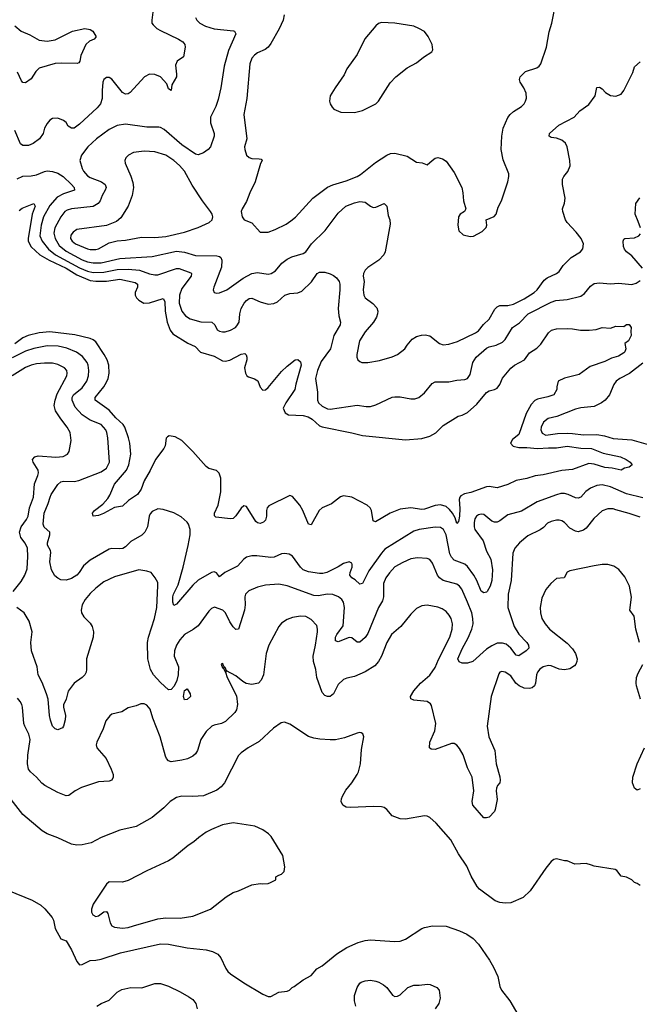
# Model space of a CAD drawing. Header units: inches. Extents: x 1678809 to 1859548, y 384609 to 522868.
# Tile 260 of 386: x 1772926 to 1777525, y 491285 to 498595. Entities that reach past the tile are written whole.
import ezdxf

# ---------------------------------------------------------------- set-up
doc = ezdxf.new("R2010")
doc.units = ezdxf.units.IN
doc.header["$MEASUREMENT"] = 0
doc.layers.add('B7479', color=7, linetype='Continuous')

msp = doc.modelspace()

# ---------------------------------------------------------------- linework, layer by layer
at = {"layer": 'B7479', "color": 5}
for points, elevation in [([(1774889.1, 498630), (1774880.2, 498590), (1774852.4, 498527.6), (1774790, 498418.4), (1774770, 498391.5), (1774746.7, 498373.3), (1774690, 498347.4), (1774668.3, 498331.8), (1774650, 498309.6), (1774633.7, 498266.3), (1774612.8, 498010), (1774589.3, 497890), (1774611.5, 497710), (1774595.3, 497650), (1774595.8, 497630), (1774608.2, 497590), (1774630, 497570.4), (1774650, 497564.9), (1774702.8, 497562.8), (1774718, 497558), (1774724.7, 497550), (1774713.8, 497526.2), (1774673.8, 497390), (1774633.4, 497310), (1774610, 497245.2), (1774576.3, 497190), (1774570.6, 497170), (1774576.3, 497130), (1774591, 497110), (1774650, 497085.5), (1774710, 497016), (1774770, 497017.3), (1774822.9, 497037.1), (1774904.2, 497075.8), (1774938.9, 497101.1), (1774971.7, 497128.3), (1775100.5, 497270), (1775210, 497351.3), (1775250, 497368.2), (1775350, 497397.6), (1775430, 497430.2), (1775454.9, 497445.1), (1775565.9, 497534.1), (1775651.5, 497590), (1775678.7, 497601.3), (1775710, 497604.4), (1775802, 497582), (1775870, 497535.8), (1775912.2, 497532.2), (1775950, 497516), (1775986.6, 497550), (1776010, 497566), (1776030, 497572.7), (1776062.9, 497562.9), (1776090, 497543.8), (1776150, 497460.4), (1776206.3, 497350), (1776214.9, 497310), (1776218.9, 497250), (1776238, 497190), (1776228.1, 497171.9), (1776194, 497150), (1776182, 497130), (1776178.8, 497070), (1776186.4, 497026.4), (1776218, 496998), (1776270, 496986), (1776292.9, 496987.1), (1776358.6, 497021.4), (1776389.1, 497050.9), (1776394, 497070), (1776389, 497110), (1776446.6, 497133.4), (1776461.2, 497150), (1776477.5, 497202.5), (1776502.7, 497250), (1776550, 497392), (1776556.9, 497430), (1776555.1, 497450), (1776514.9, 497554.9), (1776500.5, 497630), (1776503.4, 497730), (1776514.1, 497790), (1776550, 497868.8), (1776565.3, 497890), (1776590, 497912.1), (1776649.6, 497950), (1776671.3, 497970), (1776681.1, 497990), (1776687.2, 498012.8), (1776685.7, 498050), (1776668.4, 498090), (1776641.6, 498130), (1776635.6, 498150), (1776641.6, 498170), (1776679.3, 498210), (1776763.3, 498236.7), (1776780.7, 498250), (1776792.7, 498267.3), (1776836.4, 498390), (1776855, 498504.9), (1776874.3, 498570), (1776906.6, 498733.4)], 480), ([(1773917.6, 498670), (1773905.4, 498590), (1773907.2, 498570), (1773915.8, 498555.8), (1773943.7, 498530), (1773970, 498514.2), (1774105.3, 498450), (1774135.5, 498430), (1774152.4, 498410), (1774154.4, 498390), (1774142, 498318), (1774094, 498286), (1774082.5, 498257.5), (1774090.4, 498190.4), (1774088.5, 498170), (1774055.5, 498110), (1774050, 498068), (1774030, 498082), (1774018.3, 498118.3), (1773970, 498169.6), (1773930, 498187.3), (1773890, 498189.4), (1773851, 498170), (1773746.4, 498053.6), (1773730, 498044), (1773710, 498042), (1773690, 498055.3), (1773610, 498152.7), (1773590, 498166.6), (1773570, 498166.6), (1773550.7, 498150), (1773543.7, 498130), (1773537.4, 498070), (1773538.3, 498010), (1773525.5, 497970), (1773500.4, 497939.5), (1773370, 497818), (1773330, 497789.6), (1773310, 497789.4), (1773285.4, 497805.4), (1773271.3, 497831.3), (1773250, 497846), (1773210, 497864), (1773170, 497861.2), (1773150, 497849.3), (1773130, 497825.2), (1773110.5, 497790), (1773100.4, 497750), (1773072.7, 497710), (1773025.4, 497674.6), (1772990, 497659.7), (1772950, 497661.6), (1772932.7, 497672.7), (1772890.9, 497770.9)], 440), ([(1774231.8, 498610), (1774241.3, 498590), (1774262.4, 498570), (1774305.4, 498545.4), (1774370, 498526.2), (1774513, 498513), (1774521, 498510), (1774530.5, 498490.5), (1774475, 498365), (1774444.4, 498250), (1774419.7, 498090), (1774397.8, 498002.2), (1774382, 497950), (1774343.1, 497870), (1774343.1, 497830), (1774370.2, 497750.2), (1774370.2, 497730), (1774341.4, 497650), (1774325, 497630), (1774290, 497606.3), (1774250, 497592.4), (1774230, 497595.4), (1774130, 497665.8), (1773998.5, 497778.5), (1773970, 497795.1), (1773957.3, 497797.3), (1773870, 497795.6), (1773710, 497819), (1773650, 497808), (1773590, 497778.4), (1773496.9, 497710), (1773430.3, 497650), (1773384.2, 497590), (1773372.9, 497550), (1773390.2, 497490), (1773400.2, 497470), (1773430, 497434.7), (1773450, 497422), (1773534, 497390), (1773560.3, 497370), (1773568, 497350), (1773561.3, 497330), (1773537.2, 497290), (1773523.5, 497250), (1773509.2, 497230), (1773470, 497207.9), (1773309.5, 497190.5), (1773278.7, 497181.3), (1773260.8, 497170), (1773230, 497132.3), (1773186.8, 497050), (1773179.4, 497010), (1773188.1, 496970), (1773219, 496919), (1773270, 496876.9), (1773390, 496811.2), (1773430, 496796.1), (1773470, 496788.6), (1773530, 496790.1), (1773670, 496822.2), (1773910, 496836.6), (1774090, 496875), (1774148.9, 496868.9), (1774230, 496842.9), (1774390, 496842), (1774410, 496836.5), (1774418, 496830), (1774426.7, 496810), (1774423, 496757), (1774365.7, 496610), (1774362.4, 496590), (1774368.9, 496568.9), (1774390, 496564.9), (1774410, 496567.6), (1774462, 496590), (1774583.5, 496676.5), (1774649.9, 496710.1), (1774690, 496718), (1774770, 496704.7), (1774792, 496710), (1774823.5, 496730), (1774872.5, 496787.5), (1774910, 496817.6), (1774946.5, 496833.5), (1775030, 496858.5), (1775049.7, 496870), (1775092.3, 496930), (1775192.5, 497030), (1775290, 497158), (1775345.6, 497210), (1775410, 497235), (1775450, 497244.9), (1775490, 497239.5), (1775530, 497210.4), (1775550, 497201.3), (1775570, 497203.8), (1775630, 497230.4), (1775652, 497210), (1775661.7, 497141.7), (1775672.9, 497110), (1775675.6, 497075.6), (1775638.3, 496870), (1775629, 496850), (1775590.7, 496809.3), (1775510, 496755.1), (1775490, 496735.1), (1775478.6, 496710), (1775475.3, 496690), (1775481.3, 496650), (1775475.6, 496590), (1775479.5, 496550), (1775490.4, 496530), (1775546.5, 496486.5), (1775575.8, 496455.8), (1775583.7, 496430), (1775581.7, 496410), (1775574.1, 496385.9), (1775552.1, 496348), (1775490, 496276.2), (1775449, 496211), (1775428.9, 496110), (1775428.9, 496088.9), (1775436.3, 496070), (1775450, 496056.3), (1775464.7, 496050), (1775508.7, 496048.7), (1775595.2, 496064.8), (1775690, 496090.7), (1775729, 496110), (1775785.2, 496150), (1775801.1, 496178.9), (1775838.3, 496221.7), (1775870, 496243), (1775907.2, 496252.8), (1775935.9, 496255.9), (1775970, 496247.7), (1776042.8, 496190), (1776070, 496180.4), (1776110, 496184.9), (1776174.3, 496205.7), (1776310, 496269.1), (1776330, 496285.8), (1776367.7, 496332.3), (1776410, 496370.3), (1776453.3, 496446.7), (1776470, 496463.7), (1776490, 496472.9), (1776550, 496473.4), (1776590, 496482.3), (1776670, 496521.9), (1776744.2, 496570), (1776766.6, 496590), (1776818.6, 496661.4), (1776841.6, 496678.4), (1776909.2, 496710), (1776930, 496725.5), (1776960.7, 496770), (1777019.5, 496830), (1777087, 496870), (1777105.6, 496894.4), (1777109.7, 496930), (1777092.2, 496970), (1777056.9, 497016.9), (1776988.2, 497090), (1776977.4, 497110), (1776958, 497170), (1776955.1, 497190), (1776968.7, 497231.3), (1776973.5, 497270), (1776955.1, 497370), (1776955.1, 497410), (1776964.7, 497430), (1776993.2, 497466.8), (1777011.9, 497510), (1777009.8, 497550), (1776989.8, 497649.8), (1776977.4, 497677.4), (1776950, 497700.7), (1776910, 497715.1), (1776870, 497721.2), (1776855.3, 497730), (1776859, 497750), (1776928.2, 497811.8), (1777040.9, 497870), (1777082.5, 497917.5), (1777150, 497965.3), (1777197.2, 498030), (1777210, 498090.8), (1777230, 498094), (1777250, 498080.7), (1777273.2, 498053.2), (1777310, 498030.8), (1777350, 498027.7), (1777390, 498042), (1777409.6, 498070), (1777476.6, 498203.4), (1777490, 498244.7), (1777530, 498282.8)], 460), ([(1772890.3, 498550.3), (1772935.5, 498510), (1773002.2, 498482.2), (1773070, 498442.9), (1773130, 498435.5), (1773190, 498446.1), (1773318, 498510), (1773410, 498530.3), (1773450, 498522.4), (1773467.7, 498510), (1773491.4, 498471.4), (1773490, 498464), (1773478.8, 498450), (1773443.7, 498436.3), (1773417.6, 498410), (1773380.5, 498330), (1773372.8, 498287.2), (1773364.5, 498275.5), (1773352, 498270), (1773232.4, 498272.4), (1773190, 498268.2), (1773070, 498234.2), (1773044.9, 498210), (1773010, 498155.6), (1772970, 498125.6), (1772950, 498129.5), (1772940.4, 498140.4), (1772910, 498206)], 420), ([(1772907.9, 497412), (1772950, 497434), (1773010, 497436.4), (1773050, 497443.1), (1773110, 497467.7), (1773130, 497471.4), (1773170, 497468.4), (1773210, 497456.3), (1773249.6, 497429.6), (1773311.1, 497370), (1773329, 497350), (1773333.7, 497330), (1773250, 497301.9), (1773204.1, 497275.9), (1773150, 497214.5), (1773101.6, 497130), (1773084.8, 497070), (1773076.2, 496990), (1773091.8, 496950), (1773139, 496890), (1773191.9, 496850), (1773370, 496751.8), (1773430, 496727.8), (1773470, 496718.7), (1773550, 496719.1), (1773650, 496739.5), (1773730, 496742.5), (1773814.7, 496734.7), (1773890, 496708.2), (1773930, 496699.8), (1773950, 496700.9), (1774090, 496747), (1774110, 496747.5), (1774194.8, 496714.8), (1774201.1, 496710), (1774199.7, 496690), (1774130, 496598.3), (1774111.6, 496550), (1774108.8, 496490), (1774129.3, 496430), (1774155.5, 496395.5), (1774190, 496373.7), (1774270, 496352.1), (1774353, 496350), (1774374.9, 496330), (1774391.6, 496291.6), (1774410, 496281.1), (1774430, 496277.4), (1774450, 496278.3), (1774490, 496290.3), (1774527.3, 496310), (1774538.2, 496321.8), (1774554.5, 496350), (1774558.8, 496410), (1774568.9, 496450), (1774591.9, 496490), (1774610, 496510.2), (1774630, 496523.9), (1774650, 496528), (1774710, 496499.3), (1774770, 496483.6), (1774811.9, 496488.1), (1774839.8, 496500.2), (1774893.2, 496550), (1774930, 496561.3), (1774990, 496567.3), (1775020.1, 496579.9), (1775091.6, 496648.4), (1775133.3, 496710), (1775150, 496721.5), (1775190, 496720.1), (1775230, 496707.5), (1775255.7, 496695.7), (1775277.6, 496677.6), (1775295.8, 496650), (1775301.7, 496630), (1775302.6, 496590), (1775290.2, 496450.2), (1775295.3, 496395.3), (1775305.7, 496350), (1775304.9, 496330), (1775257.5, 496250), (1775232.1, 496150), (1775162.4, 496057.6), (1775135.5, 495990), (1775122.3, 495930), (1775136.8, 495830), (1775135.6, 495770), (1775144.7, 495750), (1775170, 495724.6), (1775210, 495705.5), (1775230, 495702.7), (1775430, 495731.8), (1775496.5, 495723.5), (1775530, 495724.2), (1775570, 495736.2), (1775690, 495791.3), (1775710, 495795.5), (1775750, 495795.2), (1775830, 495779.6), (1775858.9, 495781.1), (1775889.2, 495790), (1775930, 495824.9), (1775987.2, 495892.8), (1776010, 495904.9), (1776110, 495905.5), (1776170, 495917.7), (1776230, 495922.6), (1776249.7, 495930.3), (1776270, 495960.7), (1776289.8, 496050), (1776313.3, 496090), (1776390, 496154.9), (1776410, 496166.5), (1776462.5, 496177.5), (1776510, 496200.4), (1776530, 496219.3), (1776583.5, 496310), (1776635.8, 496344.2), (1776700.3, 496410), (1776870, 496497.5), (1776905.2, 496510), (1776990, 496517.8), (1777090, 496543.2), (1777118.6, 496561.4), (1777162.5, 496617.5), (1777190, 496635.9), (1777230, 496641.8), (1777310, 496633.8), (1777370, 496639.2), (1777470, 496629), (1777500.5, 496639.5), (1777530, 496658)], 440), ([(1772921.5, 497178.5), (1772943.8, 497196.2), (1773030.2, 497230.2), (1773040.2, 497210), (1773019.2, 497150), (1772988.6, 496970), (1772989.4, 496950), (1773010, 496907.6), (1773074.2, 496850), (1773143.3, 496810), (1773270, 496750.9), (1773350, 496700.5), (1773450, 496659.5), (1773490, 496652.5), (1773570, 496652.8), (1773670, 496668), (1773783.2, 496643.2), (1773799, 496630), (1773800.1, 496610), (1773783.3, 496570), (1773782.9, 496550), (1773792.4, 496530), (1773810, 496511.7), (1773847.2, 496490), (1773890, 496491.5), (1773990, 496524.7), (1774001.9, 496501.9), (1774004.3, 496430), (1774020.4, 496350), (1774041.7, 496290), (1774063, 496263), (1774173.7, 496193.7), (1774228.6, 496168.6), (1774267.1, 496127.1), (1774370, 496095.9), (1774430, 496062.7), (1774450, 496058.6), (1774486.7, 496066.7), (1774570, 496111.2), (1774595.6, 496115.6), (1774607, 496107), (1774611.4, 496090), (1774611.2, 496068.8), (1774594.6, 496010), (1774600.9, 495970), (1774611.4, 495951.4), (1774623.4, 495943.4), (1774669.1, 495929.1), (1774694.3, 495914.3), (1774710, 495867.3), (1774730, 495843.7), (1774750, 495846.3), (1774770, 495864.4), (1774870, 495983.2), (1774910, 496021.3), (1774970, 496068.4), (1774991.4, 496071.4), (1775010, 496055.5), (1775013.8, 496030), (1774975.5, 495890), (1774968.5, 495850), (1774900.2, 495750), (1774882.4, 495710), (1774895.1, 495675.1), (1774922, 495662), (1775030, 495655.2), (1775066.6, 495646.6), (1775096.5, 495630), (1775150, 495579.8), (1775170, 495572.1), (1775391.5, 495528.5), (1775470, 495506.7), (1775790, 495475.5), (1775910, 495486.5), (1775970, 495503.2), (1776013.3, 495526.7), (1776070, 495581.6), (1776160.1, 495639.9), (1776179, 495650), (1776210, 495657.6), (1776250, 495679.5), (1776318.8, 495741.2), (1776390, 495826), (1776410, 495839.3), (1776450, 495848.4), (1776470, 495859.5), (1776490, 495885.5), (1776510, 495932.4), (1776570, 496008.5), (1776599.5, 496030), (1776671.8, 496068.2), (1776710, 496121.1), (1776764.3, 496155.7), (1776794.2, 496185.8), (1776850, 496270.4), (1776872.7, 496290), (1776910, 496299.6), (1776990, 496301.6), (1777030, 496299.3), (1777088.6, 496288.6), (1777151.4, 496288.6), (1777204.4, 496295.6), (1777250, 496310.3), (1777310, 496305.5), (1777350, 496319.1), (1777410, 496318), (1777430, 496331.3), (1777450, 496332), (1777464.7, 496310), (1777461, 496279), (1777464.7, 496250), (1777444.7, 496210), (1777418, 496190), (1777424, 496150), (1777418, 496130), (1777410, 496120.9), (1777370, 496097), (1777318, 496082), (1777270, 496056.4), (1777161.1, 496018.9), (1777078.5, 495961.5), (1776970, 495932.7), (1776922, 495910), (1776912, 495870), (1776912, 495850), (1776891.3, 495810), (1776845.7, 495794.3), (1776770, 495778.2), (1776750, 495768), (1776722.2, 495737.8), (1776685.1, 495670), (1776630, 495514.7), (1776583.2, 495476.8), (1776569.4, 495450), (1776588.1, 495428.1), (1776630, 495418.9), (1776690, 495419.6), (1776770, 495412), (1776850, 495417.3), (1776910, 495415.6), (1776990, 495428.6), (1777090, 495412.4), (1777170, 495412.3), (1777255.9, 495375.9), (1777384, 495350), (1777427.3, 495330), (1777457.3, 495310), (1777471.3, 495290), (1777450, 495273.2), (1777415.3, 495264.7), (1777390.4, 495249.7), (1777324.4, 495264.4), (1777269, 495270), (1777190, 495295.8), (1777150, 495299.8), (1777030, 495255), (1776950, 495246.9), (1776810, 495216.2), (1776751.3, 495208.7), (1776690, 495187.3), (1776610, 495173.8), (1776550, 495142.7), (1776470, 495119.7), (1776410, 495128.2), (1776390, 495126.1), (1776274.3, 495085.7), (1776226.2, 495073.8), (1776201, 495059), (1776193, 495050), (1776187.4, 495032.6), (1776193.3, 494966.7), (1776190, 494908), (1776183.8, 494870), (1776170, 494854.5), (1776157.1, 494897.1), (1776139.2, 494930), (1776117.1, 494957.1), (1776090, 494980.8), (1776050, 494993.3), (1776010, 494988), (1775930, 494960.7), (1775910, 494958.3), (1775830, 494970.4), (1775750, 494960.9), (1775675.3, 494930), (1775566.6, 494866.6), (1775550, 494873.2), (1775536.1, 494950), (1775527.8, 494970), (1775504.8, 494990), (1775390, 495049.9), (1775330, 495060.8), (1775307.8, 495052.2), (1775239.3, 495000.7), (1775170, 494969.8), (1775149, 494950), (1775090, 494844), (1775070, 494849.2), (1775027.1, 494950), (1775004, 494990), (1774950, 495055.4), (1774930, 495062), (1774774.9, 494985.1), (1774763.8, 494970), (1774758.4, 494950), (1774757.6, 494910), (1774750, 494879), (1774736.5, 494863.5), (1774710, 494854), (1774690, 494858.4), (1774678.4, 494870), (1774610, 494981.6), (1774590, 494986.6), (1774570, 494968), (1774530, 494911.5), (1774510, 494891.6), (1774490, 494889.6), (1774381, 494901), (1774371.8, 494911.8), (1774371.3, 494930), (1774399, 494990), (1774418.2, 495090), (1774419.8, 495190), (1774407.5, 495227.5), (1774387.6, 495247.6), (1774330, 495263.5), (1774310, 495278), (1774211.8, 495390), (1774129.7, 495470), (1774078.5, 495498.5), (1774034.5, 495505.5), (1774021.6, 495498.4), (1774012.9, 495487.1), (1774005.1, 495430), (1773996.6, 495410), (1773933.3, 495330), (1773893.3, 495246.7), (1773849.4, 495170), (1773827.3, 495110), (1773800.9, 495070), (1773733.7, 495026.3), (1773690, 494982), (1773630, 494971.9), (1773547.9, 494927.9), (1773510, 494913.6), (1773470, 494909.4), (1773465.1, 494930), (1773480.5, 494950), (1773542, 494998), (1773579.5, 495040.5), (1773595.2, 495064.8), (1773630, 495145.4), (1773717.7, 495250), (1773734.6, 495290), (1773751.6, 495370), (1773742.8, 495450), (1773733.7, 495490), (1773706.7, 495570), (1773694.8, 495590), (1773638.6, 495638.6), (1773590, 495694.6), (1773485.7, 495770), (1773485.1, 495790), (1773550.7, 495869.3), (1773570, 495903.2), (1773581.7, 495930), (1773588.7, 495971.3), (1773587.4, 496030), (1773575.7, 496070), (1773553.5, 496110), (1773490, 496202.5), (1773470, 496218.7), (1773450, 496226.6), (1773334.2, 496254.2), (1773150, 496277.9), (1773070, 496269.9), (1772989.7, 496250.3), (1772950, 496232.6), (1772890, 496188.9)], 420), ([(1777532.4, 497050), (1777517.2, 497097.3), (1777493.2, 497150), (1777499.3, 497230), (1777527.5, 497272.5)], 440), ([(1777548.3, 496750), (1777470, 496841.6), (1777429.5, 496870), (1777414.5, 496890), (1777407.3, 496910), (1777404.5, 496950), (1777410, 496964.7), (1777418, 496970), (1777490, 496976.4), (1777521.2, 496990), (1777533.9, 497006.1)], 440), ([(1777550, 495045.9), (1777430, 495074.8), (1777310, 495127.2), (1777250, 495140.5), (1777210, 495136.1), (1777162.3, 495117.7), (1777127.3, 495092.7), (1777090, 495051), (1777070, 495041.5), (1777050, 495044.2), (1776997, 495070), (1776970, 495076.8), (1776943.4, 495076.6), (1776910, 495067.6), (1776765.9, 495014.1), (1776650, 494946), (1776550, 494919.2), (1776490, 494873.3), (1776470, 494865.3), (1776450, 494863.5), (1776430, 494871.1), (1776370, 494920.5), (1776350, 494924.7), (1776330, 494919.7), (1776317.1, 494910), (1776304.4, 494890), (1776298.6, 494861.4), (1776298.2, 494830), (1776303.9, 494810), (1776364.7, 494724.7), (1776390.3, 494650), (1776421.6, 494590), (1776435.8, 494510), (1776430.9, 494430), (1776417.8, 494390), (1776396.5, 494350), (1776390, 494344), (1776370, 494339.4), (1776350, 494351.5), (1776318, 494430), (1776296.5, 494470), (1776250, 494534.6), (1776230, 494552.2), (1776150, 494581.8), (1776130, 494603.5), (1776119.4, 494630), (1776090.5, 494770), (1776070.5, 494810.5), (1776050, 494823.5), (1776010, 494827.6), (1775890, 494809.8), (1775850, 494798.4), (1775636.2, 494663.8), (1775610, 494634), (1775517.8, 494502.2), (1775470, 494409.5), (1775450, 494404.5), (1775416.8, 494436.8), (1775391.1, 494451.1), (1775376.2, 494470), (1775377.6, 494490), (1775393.3, 494530), (1775394, 494550), (1775390, 494559), (1775370, 494569.2), (1775330, 494557.2), (1775288.6, 494531.4), (1775204.9, 494490), (1775176.6, 494483.4), (1775150, 494483.4), (1775070, 494495.8), (1775030.6, 494510.6), (1775009.7, 494530), (1774951.8, 494611.8), (1774926.9, 494626.9), (1774890, 494632.1), (1774870, 494629.7), (1774815.2, 494604.8), (1774790, 494601.2), (1774685.1, 494614.9), (1774650, 494615.4), (1774610, 494604), (1774590, 494589.7), (1774541.2, 494538.8), (1774449.3, 494490.7), (1774410, 494457.2), (1774387, 494487), (1774370, 494495.8), (1774350, 494489.7), (1774250, 494433.1), (1774210, 494396.8), (1774090, 494256.2), (1774070, 494246), (1774062.7, 494270), (1774061.5, 494310), (1774066.8, 494330), (1774101.1, 494398.9), (1774140.2, 494530), (1774177, 494690), (1774191, 494771), (1774191.1, 494810), (1774179.5, 494850), (1774170, 494865.2), (1774124.4, 494904.4), (1774070, 494934.5), (1773990, 494959.3), (1773950, 494963.7), (1773910, 494944.5), (1773893.4, 494926.6), (1773886.7, 494910), (1773874, 494830), (1773853.6, 494790), (1773833, 494767), (1773750, 494720.4), (1773710, 494680.5), (1773691.7, 494668.3), (1773670, 494665.6), (1773610, 494669.8), (1773590, 494664.2), (1773450, 494582.7), (1773399, 494541), (1773367.6, 494490), (1773350, 494471.1), (1773310, 494445.7), (1773270, 494434.5), (1773230, 494437.3), (1773207.7, 494447.7), (1773187, 494467), (1773162.6, 494510), (1773149.8, 494570), (1773158, 494638), (1773154, 494654), (1773132.6, 494692.6), (1773132.4, 494710), (1773149.7, 494770), (1773149.6, 494790), (1773107.5, 494827.5), (1773100.3, 494850), (1773106.2, 494930), (1773138.1, 495001.9), (1773150.9, 495050), (1773159.7, 495070), (1773210, 495143.1), (1773230, 495162.6), (1773251, 495169), (1773330, 495167.3), (1773365.3, 495174.7), (1773530, 495238.3), (1773570, 495265.3), (1773592.4, 495310), (1773580.9, 495490), (1773573.3, 495530), (1773564.7, 495550), (1773529.8, 495589.8), (1773450, 495621.5), (1773390, 495661.5), (1773337.4, 495717.3), (1773315.4, 495770), (1773315.4, 495790), (1773324.1, 495810), (1773390, 495861.8), (1773424, 495910), (1773435.9, 495950), (1773438.6, 495990), (1773433, 496030), (1773425.5, 496050), (1773393.1, 496093.1), (1773346.3, 496126.3), (1773276.6, 496156.6), (1773211.7, 496171.7), (1773130, 496173.3), (1773030, 496154), (1772970, 496134.1), (1772870, 496083.9)], 440), ([(1772876.8, 494350), (1772935.8, 494424.2), (1772964, 494470), (1772982.2, 494517.8), (1772987.4, 494610), (1772983.9, 494670), (1772967.3, 494707.3), (1772934.5, 494750), (1772924.2, 494790), (1772935.9, 494830), (1772975.6, 494884.4), (1772988.1, 494910), (1772997.7, 494970), (1773027.1, 495050), (1773036.7, 495150), (1773061.6, 495210), (1773065.4, 495230), (1773061.7, 495250), (1773025.3, 495310), (1773021.1, 495330), (1773038, 495350), (1773064.1, 495355.9), (1773192.8, 495347.2), (1773248.7, 495351.3), (1773279.6, 495370), (1773292.8, 495390), (1773307.2, 495470), (1773299.7, 495530), (1773278.7, 495570), (1773230.4, 495630.4), (1773190.7, 495690), (1773182.3, 495730), (1773188.6, 495770), (1773203.2, 495816.8), (1773274.8, 495950), (1773279.3, 495970), (1773276.8, 495990), (1773257.4, 496010), (1773210, 496034.2), (1773170, 496044), (1773110, 496045.8), (1773050, 496039), (1773010, 496028.9), (1772970, 496011.6), (1772870, 495949.8)], 460), ([(1777550, 496044.1), (1777451.8, 495968.2), (1777379, 495930), (1777352.3, 495910), (1777334.6, 495885.4), (1777304.2, 495810), (1777270.2, 495770), (1777243.6, 495750), (1777190, 495723.9), (1777090, 495713), (1777050, 495704.4), (1776912.4, 495647.6), (1776847.2, 495632.8), (1776813.7, 495606.4), (1776796.2, 495570), (1776794.2, 495550), (1776804, 495524), (1776830, 495509.5), (1776918.6, 495521.4), (1776990, 495523.8), (1777030, 495523.4), (1777110, 495512.1), (1777210, 495515.5), (1777265.6, 495505.6), (1777330, 495486.6), (1777470, 495475.9), (1777590, 495440.2)], 440), ([(1777530, 494900.3), (1777450, 494928.8), (1777350, 494956.8), (1777330, 494962.3), (1777290, 494964), (1777250, 494948), (1777187.3, 494892.7), (1777130, 494820.7), (1777110, 494805.6), (1777070, 494792), (1777050, 494797), (1777010, 494819.6), (1776970, 494860.7), (1776950, 494873.7), (1776930, 494879.8), (1776910, 494879.2), (1776870.7, 494870), (1776844.3, 494855.7), (1776814.8, 494825.2), (1776790, 494807.4), (1776696.4, 494763.6), (1776634.9, 494710), (1776601.6, 494670), (1776586.8, 494633.2), (1776573.1, 494430), (1776551, 494329), (1776548.5, 494231.5), (1776596.5, 494090), (1776630, 494033.8), (1776689, 493970), (1776701.7, 493950), (1776704.4, 493930), (1776686, 493910), (1776630, 493871.6), (1776610, 493876.2), (1776572.2, 493930), (1776537.4, 493957.4), (1776510, 493966.9), (1776470, 493964.7), (1776430, 493946.8), (1776390, 493921.1), (1776289.5, 493830.5), (1776250, 493817.3), (1776210, 493818), (1776187.1, 493827.1), (1776177, 493850), (1776210, 493922.7), (1776255.3, 494004.7), (1776282.7, 494070), (1776291.5, 494110), (1776289.3, 494150), (1776280.9, 494190), (1776250, 494271.2), (1776206.3, 494366.3), (1776191.3, 494390), (1776170, 494405.1), (1776070, 494432.4), (1776041.7, 494450), (1776025.6, 494470), (1775990, 494560.9), (1775970, 494587.6), (1775950, 494595.4), (1775879.4, 494600.6), (1775830, 494592.3), (1775770, 494565.1), (1775710, 494531.9), (1775670, 494488.2), (1775644.5, 494450), (1775626.5, 494410), (1775626.8, 494310), (1775619.8, 494280.2), (1775588.5, 494230), (1775510, 494038.7), (1775490, 494007.8), (1775450, 493974), (1775430, 493974.5), (1775390, 494004.5), (1775370, 494007.8), (1775290, 493976.3), (1775270, 493982.7), (1775269.8, 494009.8), (1775279.8, 494030), (1775325.9, 494094.1), (1775336.8, 494230), (1775329.1, 494269.1), (1775316.4, 494290), (1775291.1, 494311.1), (1775250, 494327.2), (1775210, 494330.6), (1775141.9, 494318.1), (1775110, 494319), (1774910, 494390.5), (1774850, 494404.5), (1774750, 494396.3), (1774690, 494380.7), (1774626.6, 494353.4), (1774601.1, 494330), (1774596, 494310), (1774598.5, 494250), (1774594.9, 494210), (1774550, 494069.5), (1774530, 494067.8), (1774510, 494086.3), (1774484.3, 494124.3), (1774452.3, 494190), (1774434.7, 494210), (1774372.2, 494232.2), (1774350, 494224.4), (1774330, 494204.5), (1774250, 494095.6), (1774213, 494067), (1774150, 494031), (1774114.7, 493990), (1774089.1, 493950), (1774075.3, 493910), (1774072.9, 493870), (1774103.8, 493790), (1774101.6, 493730), (1774091.6, 493688.4), (1774072.5, 493647.5), (1774050, 493622.3), (1774030, 493619.7), (1773970, 493674), (1773917.7, 493730), (1773897, 493770), (1773876.7, 493850), (1773873.2, 493970), (1773880.8, 494010), (1773926.4, 494150), (1773942.5, 494230), (1773952.1, 494392.1), (1773950, 494415.3), (1773932.3, 494450), (1773901.2, 494490), (1773870, 494501.6), (1773809.5, 494509.5), (1773630, 494458.3), (1773550, 494421.7), (1773490, 494373.5), (1773450, 494333.7), (1773411.4, 494290), (1773388.8, 494251.2), (1773381.8, 494210), (1773384.4, 494190), (1773400.6, 494160.6), (1773450, 494113.4), (1773463.8, 494090), (1773472.7, 494050), (1773472, 494010), (1773422.8, 493850), (1773422.3, 493770), (1773418, 493750), (1773409.1, 493730.9), (1773390.2, 493709.8), (1773330, 493669.6), (1773286.5, 493610), (1773270.2, 493549.8), (1773251.9, 493508.1), (1773250.3, 493490), (1773265.7, 493430), (1773263.4, 493396.6), (1773250.6, 493349.4), (1773242.8, 493337.2), (1773210, 493322), (1773190, 493329.2), (1773170, 493349.2), (1773154.6, 493394.6), (1773146, 493430), (1773136, 493550), (1773125.6, 493590), (1773093.5, 493673.5), (1773064, 493730), (1773054.3, 493790), (1773013.3, 493910), (1773008.2, 493970), (1773017.8, 494050), (1772996.2, 494130), (1772959, 494190), (1772905.5, 494230)], 460), ([(1777525.2, 493970), (1777498.8, 494070), (1777485.8, 494165.8), (1777455.1, 494210), (1777467, 494307), (1777451.5, 494390), (1777418, 494458), (1777372.7, 494512.7), (1777336.6, 494536.6), (1777290, 494549.6), (1777250, 494549.6), (1777190, 494541.1), (1777010, 494502.4), (1776990, 494494), (1776967.9, 494452.1), (1776910, 494445.1), (1776867.7, 494410), (1776830, 494365.2), (1776800.6, 494299.4), (1776788.8, 494230), (1776790.3, 494190), (1776800.3, 494150), (1776824.9, 494110), (1776857.4, 494070), (1776990, 493964.9), (1777030, 493924.6), (1777051.1, 493890), (1777062.9, 493850), (1777062, 493830), (1777054.7, 493810), (1777043.3, 493796.7), (1777010, 493775.3), (1776970, 493768), (1776930, 493772.3), (1776870, 493796.8), (1776850, 493799.5), (1776810, 493789), (1776787.4, 493772.6), (1776769.3, 493750), (1776762, 493730), (1776754.6, 493670), (1776746.8, 493650), (1776730, 493634.5), (1776710, 493628.2), (1776670, 493632.4), (1776633.3, 493650), (1776609.3, 493670), (1776570, 493723.8), (1776530, 493750.9), (1776504.4, 493755.6), (1776490, 493751.5), (1776481.2, 493738.8), (1776424.2, 493570), (1776395, 493350), (1776408.4, 493270), (1776452.8, 493170), (1776461.4, 493070), (1776490, 492974.8), (1776492.3, 492950), (1776488.4, 492930), (1776473.4, 492910), (1776465.7, 492890), (1776463.1, 492870), (1776470, 492806), (1776454.6, 492730), (1776450, 492717.2), (1776410, 492675.3), (1776390, 492669), (1776370, 492669), (1776290, 492764), (1776285.1, 492790), (1776297.7, 492870), (1776284.1, 492970), (1776250, 493039.6), (1776217, 493137), (1776190, 493184.8), (1776170, 493209.8), (1776150, 493220.3), (1776130, 493221.8), (1776010, 493177.3), (1775979.5, 493179.5), (1775968.2, 493188.2), (1775969.8, 493230), (1776006.1, 493313.9), (1776014, 493370), (1775982.7, 493502.7), (1775975.9, 493515.9), (1775950, 493533), (1775850, 493542.2), (1775830, 493552.7), (1775825.7, 493570), (1775850, 493611.7), (1775900.4, 493670), (1775970, 493729.3), (1776010, 493785.8), (1776035.1, 493844.9), (1776118, 494010), (1776136.4, 494070), (1776137.2, 494110), (1776127.1, 494150), (1776114.1, 494174.1), (1776090, 494201.3), (1776060.5, 494220.5), (1776030, 494233.3), (1775950, 494248.4), (1775910, 494243.5), (1775870, 494223), (1775830, 494182.4), (1775755.3, 494090), (1775685, 494030), (1775650.3, 493970.3), (1775611.8, 493868.2), (1775589.3, 493830), (1775562, 493798), (1775490, 493753.7), (1775410, 493719.2), (1775353.5, 493706.5), (1775330, 493695.1), (1775290, 493659.7), (1775254.4, 493590), (1775230, 493569.8), (1775210, 493569.8), (1775190, 493576.4), (1775170, 493599.5), (1775131.4, 493710), (1775123.2, 493770), (1775105.9, 493830), (1775103, 493870), (1775120.9, 493950), (1775135.9, 494050), (1775136.8, 494070), (1775130, 494096.3), (1775090, 494140.5), (1775050, 494164.2), (1775010, 494166.2), (1774950, 494156), (1774910, 494142), (1774870, 494113.3), (1774850.4, 494090), (1774775.5, 493950), (1774754.7, 493890), (1774735, 493730), (1774717.3, 493690), (1774697.6, 493670), (1774650, 493659), (1774607.5, 493667.5), (1774582, 493682), (1774530, 493723.7), (1774460.4, 493760.4), (1774450, 493786), (1774442, 493782), (1774446, 493790), (1774438, 493798), (1774435.3, 493810), (1774430, 493815.3), (1774422, 493810), (1774430, 493782), (1774439.6, 493779.6), (1774450, 493754), (1774458, 493758), (1774454, 493750), (1774464.9, 493710), (1774535.2, 493575.2), (1774542.2, 493510), (1774535.7, 493470), (1774523.5, 493450), (1774454.4, 493385.6), (1774422.4, 493370), (1774370, 493358.3), (1774352.9, 493350), (1774311, 493310), (1774269.4, 493250), (1774245, 493170), (1774230, 493145.1), (1774210, 493127.1), (1774172.5, 493107.5), (1774130, 493097.8), (1774050, 493084.8), (1774030, 493092), (1774015.3, 493110), (1774007.8, 493127.8), (1773968.7, 493270), (1773913.5, 493410), (1773894.8, 493474.8), (1773870, 493505.1), (1773850, 493514.7), (1773823.9, 493516.1), (1773790, 493501.3), (1773730, 493484.7), (1773683.5, 493456.5), (1773610, 493438.3), (1773594.2, 493425.8), (1773564.4, 493390), (1773544.2, 493330), (1773498.6, 493230), (1773494.4, 493210), (1773498, 493190), (1773566.7, 493110), (1773605.5, 493030), (1773618.9, 492990), (1773619.5, 492970), (1773610.5, 492950), (1773590, 492941.1), (1773510, 492935.6), (1773385.4, 492894.6), (1773338.4, 492870), (1773290, 492834), (1773270, 492832.4), (1773210, 492856.2), (1773112.4, 492910), (1773090, 492927), (1773051.2, 492971.2), (1773005.8, 493010), (1772992.3, 493030), (1772984.9, 493070), (1772985.6, 493134.4), (1773003.2, 493250), (1772994.4, 493290), (1772963.5, 493350), (1772957.7, 493370), (1772946.2, 493490), (1772942.2, 493510), (1772930, 493533.6), (1772910, 493557.4)], 480), ([(1777534.1, 493550), (1777503.2, 493650), (1777500.3, 493670), (1777504, 493710), (1777516.3, 493743.7), (1777551.9, 493808.1)], 480), ([(1777530, 492168), (1777510, 492182), (1777488, 492190), (1777468.9, 492208.9), (1777430, 492228.7), (1777390, 492235.3), (1777357.5, 492277.5), (1777345.6, 492285.6), (1777190, 492309.2), (1777170, 492319), (1777130, 492329), (1777045.6, 492325.6), (1776990, 492349), (1776970, 492349), (1776910, 492364), (1776890, 492359), (1776870, 492344), (1776830, 492296), (1776713.8, 492126.2), (1776661.8, 492078.2), (1776570, 492038.3), (1776530, 492035.9), (1776490, 492040.2), (1776453.7, 492053.7), (1776339.8, 492139.8), (1776320.5, 492160.5), (1776277.3, 492237.3), (1776245.6, 492310), (1776183.1, 492403.1), (1776125.9, 492505.9), (1776017, 492630), (1775970, 492672), (1775950, 492682), (1775930, 492685.1), (1775790, 492658.7), (1775750, 492661), (1775690, 492683.5), (1775650, 492731.8), (1775630, 492746.3), (1775612, 492752), (1775550, 492754.2), (1775384.7, 492744.8), (1775348.5, 492748.5), (1775323.5, 492763.5), (1775311.6, 492790), (1775313.3, 492810), (1775321.3, 492830), (1775345.3, 492874.7), (1775391.3, 492930), (1775429.6, 492990), (1775439.5, 493010), (1775455.1, 493070), (1775463.2, 493176.8), (1775481.2, 493270), (1775473.2, 493293.2), (1775460.2, 493300.2), (1775450, 493302.7), (1775430, 493298.4), (1775337.4, 493262.6), (1775270.9, 493249.1), (1775230, 493247.3), (1775152.9, 493252.9), (1775110, 493260.3), (1775070, 493273.8), (1774930, 493365.8), (1774890, 493378.5), (1774865.4, 493374.6), (1774810, 493335.1), (1774702.9, 493237.1), (1774622.4, 493190), (1774570, 493152.6), (1774550, 493132.8), (1774446.2, 492930), (1774421, 492899), (1774390, 492874.6), (1774290, 492833.7), (1774210, 492827.2), (1774129.1, 492830.9), (1774090, 492821.3), (1774041.6, 492790), (1773995.5, 492744.5), (1773910, 492672.3), (1773790, 492605.4), (1773670, 492578.7), (1773530, 492522.7), (1773456.3, 492483.7), (1773390, 492468.4), (1773350, 492467.1), (1773310, 492473.7), (1773210, 492521.3), (1773130, 492549.7), (1773091.6, 492571.6), (1772950, 492693), (1772826.9, 492850)], 520), ([(1777530, 492883.7), (1777510, 492875.1), (1777490, 492889.4), (1777474.3, 492930), (1777475.6, 492970), (1777508.5, 493070), (1777562.6, 493190)], 480), ([(1772843.7, 492130), (1773018.7, 492058.7), (1773081.5, 492021.5), (1773113.2, 491993.2), (1773166, 491930), (1773176.2, 491910), (1773190, 491846.8), (1773230, 491772), (1773270, 491757.1), (1773310, 491689), (1773350, 491602.3), (1773370, 491577.7), (1773390, 491581.5), (1773450, 491610.3), (1773491.9, 491611.9), (1773530, 491619.2), (1773673.1, 491666.9), (1773970, 491733.4), (1774030, 491732.5), (1774170, 491704.7), (1774310, 491688.5), (1774357.2, 491677.2), (1774396.8, 491656.8), (1774419.1, 491630), (1774455.8, 491550), (1774470, 491529), (1774490, 491511.6), (1774590, 491445.2), (1774730, 491360.8), (1774770, 491342.8), (1774790, 491343.7), (1774850, 491375.3), (1774910, 491383), (1774928.7, 491390), (1774948.7, 491410), (1774964, 491416), (1775030, 491466), (1775090, 491498.8), (1775132.1, 491547.9), (1775170, 491570.7), (1775280.2, 491659.8), (1775354.4, 491705.6), (1775437.3, 491742.7), (1775490, 491758), (1775530, 491763.2), (1775708.2, 491751.8), (1775750, 491754.6), (1775790, 491769.1), (1775910, 491847.9), (1775930, 491855.5), (1775990, 491866.4), (1776090, 491865.5), (1776190, 491831.3), (1776245, 491805), (1776292.3, 491772.3), (1776330.1, 491730.1), (1776412.9, 491612.8), (1776441.6, 491561.6), (1776474.6, 491490), (1776490, 491418), (1776502, 491390), (1776562.8, 491310), (1776624, 491210)], 520), ([(1775419.6, 491270), (1775409.9, 491310), (1775410, 491350.8), (1775430, 491410.4), (1775450, 491442), (1775460.7, 491450), (1775490, 491459.7), (1775530, 491463.5), (1775570, 491457.7), (1775590.4, 491450), (1775627, 491430), (1775652, 491410), (1775691.8, 491351.8), (1775710, 491342), (1775730, 491344.6), (1775750, 491355.3), (1775806, 491410), (1775850, 491427.1), (1775890, 491426), (1775953.5, 491433.5), (1775971.3, 491431.3), (1776022.8, 491410), (1776038, 491390), (1776047.7, 491330), (1776037.6, 491290), (1776010.3, 491250)], 480), ([(1773498, 491270), (1773529.7, 491290), (1773590, 491315.8), (1773650, 491376.1), (1773684.9, 491395.1), (1773750, 491408.4), (1773832.9, 491407.1), (1773930, 491439.4), (1773970, 491440.2), (1774030, 491420.2), (1774117.3, 491377.3), (1774181.2, 491341.2), (1774210, 491319.6), (1774232.9, 491290), (1774243, 491250)], 480)]:
    msp.add_lwpolyline(points, dxfattribs=dict(at, elevation=elevation))
for points, elevation in [([(1775610, 498573), (1775590, 498567.3), (1775570.3, 498549.7), (1775488.5, 498451.5), (1775430, 498337.2), (1775354, 498230), (1775334.4, 498185.6), (1775266.8, 498090), (1775231, 498030), (1775226, 497990), (1775230.7, 497970.7), (1775244.5, 497944.5), (1775258, 497930), (1775310, 497907.7), (1775410, 497906), (1775470, 497920.4), (1775570, 497970.4), (1775589.6, 497990), (1775675.2, 498124.8), (1775717, 498170), (1775802.7, 498237.3), (1775870, 498275.5), (1775922.7, 498317.3), (1775984.5, 498355.5), (1775992.7, 498370), (1775987, 498410), (1775958.7, 498470), (1775930, 498506), (1775889.3, 498530), (1775850, 498546), (1775710.4, 498569.7)], 520), ([(1773850, 497618.2), (1773770, 497607.6), (1773732.3, 497587.7), (1773714.8, 497570), (1773707.3, 497550), (1773707.7, 497530), (1773751.9, 497431.9), (1773766.7, 497386.7), (1773770.2, 497350), (1773760.7, 497290), (1773731.3, 497210), (1773675.6, 497124.4), (1773643.1, 497096.9), (1773570, 497067.6), (1773350, 497036.4), (1773321.8, 497018.2), (1773305.8, 496994.2), (1773304.1, 496970), (1773314.7, 496950), (1773339, 496930), (1773430, 496893.8), (1773450, 496888.8), (1773490, 496888.2), (1773510, 496894.2), (1773590, 496938.2), (1773650, 496952.4), (1773710, 496958.2), (1773830, 496979.4), (1773930, 496977.1), (1774010, 496985.5), (1774150, 497017.7), (1774250, 497052.2), (1774331.3, 497088.7), (1774353.2, 497110), (1774359, 497130), (1774353.2, 497150), (1774342.7, 497170), (1774281.6, 497250), (1774207, 497367), (1774148, 497470), (1774112.2, 497512.2), (1774070.4, 497550.4), (1774010, 497589), (1773930, 497613.3)], 480), ([(1774150, 493544.5), (1774141.1, 493570), (1774150, 493613.4), (1774170, 493626.8), (1774190.5, 493590), (1774193.4, 493570), (1774170, 493547)], 460), ([(1774510, 492632), (1774430, 492616.2), (1774350, 492582.4), (1774310, 492561.6), (1774255.8, 492524.2), (1774219.1, 492490), (1774175.8, 492464.2), (1774062.8, 492370), (1774030.2, 492349.8), (1773870, 492276.3), (1773730, 492202.9), (1773690, 492192.3), (1773590, 492195.1), (1773570, 492177.2), (1773470, 492028.7), (1773458, 491990), (1773459.1, 491970), (1773468.2, 491948.2), (1773490, 491936), (1773510, 491942.8), (1773550, 491970.8), (1773570, 491974.8), (1773579, 491959), (1773596.9, 491890), (1773610, 491867), (1773630, 491858.3), (1773690, 491850.3), (1773730, 491854), (1773770, 491866.5), (1773950, 491919.1), (1774010, 491925.8), (1774116.6, 491923.4), (1774210, 491940.3), (1774342.7, 491990), (1774457.7, 492082.3), (1774510, 492115.5), (1774550, 492127.3), (1774650, 492170.8), (1774710, 492182.8), (1774730, 492178.8), (1774770, 492182.8), (1774788, 492190), (1774826, 492210), (1774828, 492230), (1774850, 492244.7), (1774870, 492251.3), (1774889.2, 492270.8), (1774893.6, 492306.4), (1774879.3, 492390), (1774793.2, 492530), (1774771.5, 492551.5), (1774730, 492579.3), (1774670, 492606.6)], 540)]:
    msp.add_lwpolyline(points, close=True, dxfattribs=dict(at, elevation=elevation))

doc.saveas('drawing.dxf')
